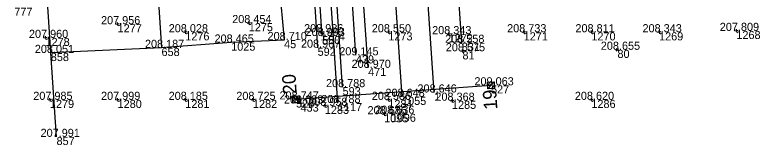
# Model space of a CAD drawing. Extents: x -556590 to -554855, y -1137918 to -1135717.
# Drawn here: x -554975.2 to -554865.1, y -1137776.7 to -1137757.4 of the extents above; entities that cross this region are included whole.
import ezdxf

# ---------------------------------------------------------------- set-up
doc = ezdxf.new("R2010")
doc.units = 0
for name, color, linetype in [('Vrstva 1', 7, 'Continuous'), ('Vrstva 11', 7, 'Continuous'), ('Vrstva 14', 7, 'Continuous'), ('Vrstva 17', 7, 'Continuous'), ('Vrstva 49', 7, 'Continuous'), ('Vrstva 60', 7, 'Continuous'), ('Vrstva 61', 7, 'Continuous'), ('Vrstva 7', 7, 'Continuous')]:
    doc.layers.add(name, color=color, linetype=linetype)

msp = doc.modelspace()

# ---------------------------------------------------------------- linework, layer by layer
at = {"layer": 'Vrstva 1'}
for points in [[(-554913.24, -1137768.91), (-554914.62, -1137748.55), (-554915.82, -1137730.84), (-554916.67, -1137718.25), (-554916.79, -1137716.48), (-554918.21, -1137695.56), (-554919.7, -1137673.77), (-554920.65, -1137659.54), (-554921.14, -1137652.46), (-554922.2, -1137636.98), (-554922.31, -1137635.17), (-554923.45, -1137618.62), (-554924.08, -1137609.37), (-554924.17, -1137608.12)], [(-554909.15, -1137761.56), (-554909.55, -1137755.81), (-554910.72, -1137738.51), (-554911.76, -1137723.16), (-554912.12, -1137717.81)], [(-554922.99, -1137765.26), (-554923.7, -1137754.69)], [(-554917.97, -1137769.55), (-554918.96, -1137754.81)], [(-554927.45, -1137770.47), (-554928.45, -1137755.71)]]:
    msp.add_lwpolyline(points, dxfattribs=at)
at = {"layer": 'Vrstva 11'}
for p, q in [((-554905.33, -1137767.84), (-554904.89, -1137767.35)), ((-554905.31, -1137768.37), (-554904.36, -1137767.33)), ((-554904.83, -1137767.85), (-554933.63, -1137769.94)), ((-554904.78, -1137768.35), (-554904.33, -1137767.85)), ((-554934.16, -1137769.47), (-554933.1, -1137770.4)), ((-554933.63, -1137769.43), (-554933.13, -1137769.87)), ((-554934.13, -1137770), (-554933.62, -1137770.44))]:
    msp.add_line(p, q, dxfattribs=at)
for points in [[(-554905.36, -1137767.37), (-554904.36, -1137767.33), (-554904.31, -1137768.33), (-554905.31, -1137768.37)], [(-554933.16, -1137769.4), (-554933.1, -1137770.4), (-554934.09, -1137770.47), (-554934.16, -1137769.47)]]:
    msp.add_lwpolyline(points, close=True, dxfattribs=at)
at = {"layer": 'Vrstva 14'}
for points in [[(-554926.76, -1137768.12), (-554928.52, -1137741.89), (-554929.98, -1137719.75), (-554930.12, -1137717.52), (-554931.58, -1137696.14), (-554931.73, -1137694), (-554933.3, -1137671.21), (-554933.97, -1137661.15), (-554934.24, -1137656.96), (-554935.94, -1137632.26), (-554937.93, -1137602.72), (-554939.8, -1137574.88), (-554941.1, -1137554.79), (-554938.9, -1137554.59)], [(-554924.79, -1137763.41), (-554925.46, -1137753.37), (-554926.14, -1137743.32), (-554926.81, -1137733.25), (-554927.48, -1137723.19), (-554927.69, -1137720.17), (-554927.73, -1137719.62), (-554927.87, -1137717.57)], [(-554932.49, -1137720.22), (-554933.43, -1137720.33), (-554932.21, -1137735.56), (-554930.45, -1137762.28)], [(-554929.78, -1137760.55), (-554931.4, -1137736.22), (-554932.43, -1137721.07), (-554932.49, -1137720.22)]]:
    msp.add_lwpolyline(points, dxfattribs=at)
at = {"layer": 'Vrstva 17'}
for p, q in [((-554954.67, -1137744.27), (-554953.51, -1137762.31)), ((-554969.02, -1137775.48), (-554969.87, -1137763.06))]:
    msp.add_line(p, q, dxfattribs=at)
for points in [[(-554953.51, -1137762.31), (-554969.87, -1137763.06), (-554970.97, -1137746.26), (-554972.33, -1137727.05), (-554973.81, -1137706.76), (-554973.97, -1137703.94), (-554974, -1137703.26)], [(-554936.11, -1137753.05), (-554935.4, -1137761.15), (-554943.22, -1137761.52)], [(-554943.22, -1137761.52), (-554953.51, -1137762.31)]]:
    msp.add_lwpolyline(points, dxfattribs=at)
at = {"layer": 'Vrstva 49'}
for p, q in [((-554959.76, -1137758.76), (-554960.25, -1137758.86)), ((-554960.05, -1137758.57), (-554959.95, -1137759.06)), ((-554940.38, -1137758.6), (-554940.87, -1137758.69)), ((-554940.67, -1137758.4), (-554940.58, -1137758.89)), ((-554950.05, -1137759.75), (-554949.95, -1137760.25)), ((-554930.05, -1137759.75), (-554929.95, -1137760.25)), ((-554920.05, -1137759.75), (-554919.95, -1137760.25)), ((-554900.05, -1137759.75), (-554899.95, -1137760.25)), ((-554890.05, -1137759.75), (-554889.95, -1137760.25)), ((-554880.05, -1137759.75), (-554879.95, -1137760.25)), ((-554868.33, -1137759.75), (-554868.82, -1137759.85)), ((-554868.62, -1137759.55), (-554868.53, -1137760.05)), ((-554970.4, -1137760.78), (-554970.89, -1137760.88)), ((-554970.69, -1137760.58), (-554970.6, -1137761.08)), ((-554949.75, -1137759.95), (-554950.25, -1137760.05)), ((-554929.75, -1137759.95), (-554930.25, -1137760.05)), ((-554919.75, -1137759.95), (-554920.25, -1137760.05)), ((-554910.84, -1137760.23), (-554911.33, -1137760.32)), ((-554911.13, -1137760.03), (-554911.04, -1137760.52)), ((-554899.75, -1137759.95), (-554900.25, -1137760.05)), ((-554889.75, -1137759.95), (-554890.25, -1137760.05)), ((-554879.75, -1137759.95), (-554880.25, -1137760.05)), ((-554908.81, -1137762.76), (-554909.3, -1137762.85)), ((-554909.1, -1137762.56), (-554909.01, -1137763.05)), ((-554885.96, -1137762.76), (-554886.34, -1137762.43)), ((-554886.32, -1137762.78), (-554885.98, -1137762.41)), ((-554970.05, -1137769.75), (-554969.95, -1137770.25)), ((-554960.05, -1137769.75), (-554959.95, -1137770.25)), ((-554950.05, -1137769.75), (-554949.95, -1137770.25)), ((-554940.05, -1137769.75), (-554939.95, -1137770.25)), ((-554920.05, -1137769.75), (-554919.95, -1137770.25)), ((-554890.05, -1137769.75), (-554889.95, -1137770.25)), ((-554969.75, -1137769.95), (-554970.25, -1137770.05)), ((-554959.75, -1137769.95), (-554960.25, -1137770.05)), ((-554949.75, -1137769.95), (-554950.25, -1137770.05)), ((-554939.75, -1137769.95), (-554940.25, -1137770.05)), ((-554929.14, -1137770.83), (-554929.63, -1137770.93)), ((-554929.43, -1137770.63), (-554929.34, -1137771.13)), ((-554919.75, -1137769.95), (-554920.25, -1137770.05)), ((-554910.35, -1137770.08), (-554910.84, -1137770.18)), ((-554910.64, -1137769.88), (-554910.55, -1137770.37)), ((-554889.75, -1137769.95), (-554890.25, -1137770.05)), ((-554920.67, -1137771.88), (-554920.58, -1137772.37)), ((-554919.26, -1137771.99), (-554919.76, -1137772.09)), ((-554919.56, -1137771.79), (-554919.46, -1137772.28)), ((-554920.38, -1137772.08), (-554920.87, -1137772.17))]:
    msp.add_line(p, q, dxfattribs=at)
at = {"layer": 'Vrstva 60'}
for p, q in [((-554960, -1137758.81), (-554960, -1137758.81)), ((-554940.62, -1137758.64), (-554940.62, -1137758.64)), ((-554868.58, -1137759.8), (-554868.58, -1137759.8)), ((-554970.65, -1137760.83), (-554970.65, -1137760.83)), ((-554950, -1137760), (-554950, -1137760)), ((-554930, -1137760), (-554930, -1137760)), ((-554929.78, -1137760.55), (-554929.78, -1137760.55)), ((-554920, -1137760), (-554920, -1137760)), ((-554911.08, -1137760.28), (-554911.08, -1137760.28)), ((-554900, -1137760), (-554900, -1137760)), ((-554890, -1137760), (-554890, -1137760)), ((-554880, -1137760), (-554880, -1137760)), ((-554943.22, -1137761.52), (-554943.22, -1137761.52)), ((-554935.4, -1137761.15), (-554935.4, -1137761.15)), ((-554909.15, -1137761.56), (-554909.15, -1137761.56)), ((-554969.87, -1137763.06), (-554969.87, -1137763.06)), ((-554953.51, -1137762.31), (-554953.51, -1137762.31)), ((-554930.45, -1137762.28), (-554930.45, -1137762.28)), ((-554909.05, -1137762.81), (-554909.05, -1137762.81)), ((-554886.15, -1137762.59), (-554886.15, -1137762.59)), ((-554924.79, -1137763.41), (-554924.79, -1137763.41)), ((-554922.99, -1137765.26), (-554922.99, -1137765.26)), ((-554926.76, -1137768.12), (-554926.76, -1137768.12)), ((-554904.83, -1137767.85), (-554904.83, -1137767.85)), ((-554917.97, -1137769.55), (-554917.97, -1137769.55)), ((-554913.24, -1137768.91), (-554913.24, -1137768.91)), ((-554970, -1137770), (-554970, -1137770)), ((-554960, -1137770), (-554960, -1137770)), ((-554950, -1137770), (-554950, -1137770)), ((-554940, -1137770), (-554940, -1137770)), ((-554933.63, -1137769.94), (-554933.63, -1137769.94)), ((-554932.97, -1137770.54), (-554932.97, -1137770.54)), ((-554929.38, -1137770.88), (-554929.38, -1137770.88)), ((-554927.45, -1137770.47), (-554927.45, -1137770.47)), ((-554920, -1137770), (-554920, -1137770)), ((-554910.6, -1137770.13), (-554910.6, -1137770.13)), ((-554890, -1137770), (-554890, -1137770)), ((-554920.62, -1137772.13), (-554920.62, -1137772.13)), ((-554919.51, -1137772.04), (-554919.51, -1137772.04)), ((-554969.02, -1137775.48), (-554969.02, -1137775.48))]:
    msp.add_line(p, q, dxfattribs=at)
at = {"layer": 'Vrstva 7'}
for p, q in [((-554932.47, -1137770.5), (-554933.47, -1137770.57)), ((-554933, -1137770.04), (-554932.94, -1137771.04))]:
    msp.add_line(p, q, dxfattribs=at)

# ---------------------------------------------------------------- texts
at = {"layer": 'Vrstva 11'}
for s, rotation, p in [('20', 93.8698, (-554933.53, -1137769.09)), ('19', 93.8529, (-554903.88, -1137771.38))]:
    msp.add_text(s, height=2, rotation=rotation, dxfattribs=at).set_placement(p)
at = {"layer": 'Vrstva 60'}
for s, p in [('777', (-554975.26, -1137757.56)), ('1277', (-554960, -1137760.01)), ('1275', (-554940.62, -1137759.84)), ('1268', (-554868.58, -1137761)), ('1278', (-554970.65, -1137762.03)), ('1276', (-554950, -1137761.2)), ('1274', (-554930, -1137761.2)), ('550', (-554929.78, -1137761.75)), ('1273', (-554920, -1137761.2)), ('1272', (-554911.08, -1137761.48)), ('1271', (-554900, -1137761.2)), ('1270', (-554890, -1137761.2)), ('1269', (-554880, -1137761.2)), ('1025', (-554943.22, -1137762.72)), ('45', (-554935.4, -1137762.35)), ('831', (-554909.15, -1137762.76)), ('858', (-554969.87, -1137764.26)), ('658', (-554953.51, -1137763.51)), ('592', (-554930.45, -1137763.48)), ('81', (-554909.05, -1137764.01)), ('80', (-554886.15, -1137763.79)), ('439', (-554924.79, -1137764.61)), ('471', (-554922.99, -1137766.46)), ('593', (-554926.76, -1137769.32)), ('527', (-554904.83, -1137769.05)), ('1055', (-554917.97, -1137770.75)), ('1', (-554913.24, -1137770.11)), ('1279', (-554970, -1137771.2)), ('1280', (-554960, -1137771.2)), ('1281', (-554950, -1137771.2)), ('1282', (-554940, -1137771.2)), ('528', (-554933.63, -1137771.14)), ('433', (-554932.97, -1137771.74)), ('1283', (-554929.38, -1137772.08)), ('1117', (-554927.45, -1137771.67)), ('1284', (-554920, -1137771.2)), ('1285', (-554910.6, -1137771.33)), ('1286', (-554890, -1137771.2)), ('1096', (-554919.51, -1137773.24)), ('1095', (-554920.62, -1137773.33)), ('857', (-554969.02, -1137776.68))]:
    msp.add_text(s, height=1.2, dxfattribs=at).set_placement(p)
at = {"layer": 'Vrstva 61'}
for s, p in [('207.956', (-554962.45, -1137758.81)), ('208.454', (-554943.07, -1137758.64)), ('208.028', (-554952.45, -1137760)), ('208.986', (-554932.45, -1137760)), ('208.550', (-554922.45, -1137760)), ('208.733', (-554902.45, -1137760)), ('208.811', (-554892.36, -1137760)), ('208.343', (-554882.45, -1137760)), ('207.809', (-554871.03, -1137759.8)), ('207.960', (-554973.1, -1137760.83)), ('208.993', (-554932.23, -1137760.55)), ('208.343', (-554913.53, -1137760.28)), ('208.465', (-554945.68, -1137761.52)), ('208.710', (-554937.85, -1137761.15)), ('208.558', (-554911.61, -1137761.56)), ('208.051', (-554972.23, -1137763.06)), ('208.187', (-554955.96, -1137762.31)), ('208.967', (-554932.91, -1137762.28)), ('208.575', (-554911.51, -1137762.81)), ('208.655', (-554888.61, -1137762.59)), ('209.145', (-554927.25, -1137763.41)), ('208.970', (-554925.44, -1137765.26)), ('208.788', (-554929.21, -1137768.12)), ('209.063', (-554907.28, -1137767.85)), ('208.747', (-554936.08, -1137769.94)), ('208.648', (-554920.43, -1137769.55)), ('208.646', (-554915.7, -1137768.91)), ('207.985', (-554972.46, -1137770)), ('207.999', (-554962.45, -1137770)), ('208.185', (-554952.46, -1137770)), ('208.725', (-554942.46, -1137770)), ('209.083', (-554935.42, -1137770.54)), ('208.958', (-554931.84, -1137770.88)), ('208.788', (-554929.91, -1137770.47)), ('208.586', (-554922.45, -1137770)), ('208.368', (-554913.05, -1137770.13)), ('208.620', (-554892.45, -1137770)), ('208.686', (-554923.07, -1137772.13)), ('208.636', (-554921.96, -1137772.04)), ('207.991', (-554971.38, -1137775.48))]:
    msp.add_text(s, height=1.2, dxfattribs=at).set_placement(p)

doc.saveas('drawing.dxf')
